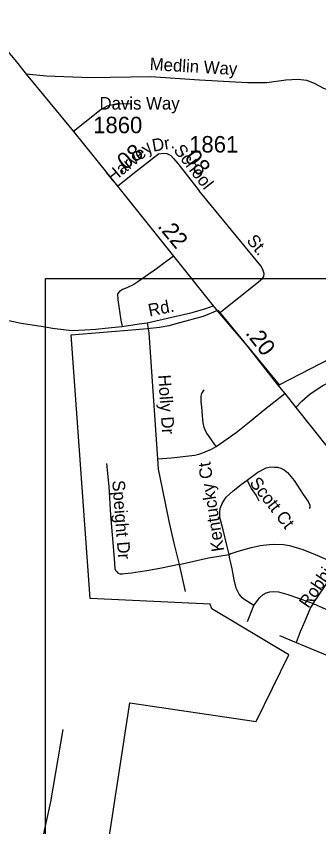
# Model space of a CAD drawing. Extents: x 2220236 to 2384410, y 720751 to 894131.
# Drawn here: x 2343156 to 2345447, y 771636 to 777782 of the extents above; entities that cross this region are included whole.
import ezdxf

# ---------------------------------------------------------------- set-up
doc = ezdxf.new("R2010")
doc.units = 0
doc.layers.add('Default', color=7, linetype='Continuous')

msp = doc.modelspace()

# ---------------------------------------------------------------- linework, layer by layer
at = {"layer": 'Default'}
for p, q in [((2344389.7, 773623.6), (2344434, 773420.9)), ((2345403.9, 773329.8), (2345596, 773614.1)), ((2344906.8, 773192.5), (2344956.4, 773314)), ((2345403.9, 773329.8), (2345639.2, 773222.6)), ((2345149.5, 773087.4), (2345275.1, 773034.6)), ((2345275.1, 773034.6), (2345513.6, 772934.3))]:
    msp.add_line(p, q, dxfattribs=at)
for points in [[(2341804.4, 778845.9), (2342310.2, 778340.1), (2342826.4, 777812.6), (2343035, 777581.8), (2343094.2, 777511.8), (2343168.2, 777423), (2343230, 777342.3), (2343589, 776908.1), (2343923.8, 776494.2)], [(2345630.2, 777258.4), (2345620.4, 777238.4), (2345598.6, 777224.1), (2345568.7, 777211.7), (2345532.7, 777215.4), (2345486.6, 777232.7), (2345416.1, 777271.9), (2345355.8, 777295.2), (2345287.6, 777302.4), (2345197.8, 777297.4), (2345054.2, 777275.5), (2344908.1, 777277.7), (2344544.1, 777297.5), (2344175.9, 777323.1), (2343715.5, 777314), (2343386, 777327.4), (2343230, 777342.3)], [(2344018.4, 777115.3), (2343941.3, 777117.9), (2343919.8, 777116.6), (2343898.4, 777112.8), (2343878.2, 777106.5), (2343844, 777100.2), (2343799.8, 777073.6), (2343589, 776908.1)], [(2343923.8, 776494.2), (2344039, 776585.6), (2344232.8, 776737.9), (2344271.4, 776742.1)], [(2344271.4, 776742.1), (2344296.7, 776740.6), (2344327, 776725), (2344347.3, 776703.2), (2344379.5, 776664.4), (2344540.9, 776457.7)], [(2343923.8, 776494.2), (2344348.1, 775961.5), (2344646.5, 775587.1)], [(2344693.3, 775530.8), (2344990.9, 775767.3), (2345021.9, 775793.8), (2345031.7, 775807.8), (2345033.5, 775827.8), (2345029.4, 775845.7), (2345023.1, 775861.6), (2345008.8, 775889.5), (2344540.9, 776457.7)], [(2344348.1, 775961.5), (2344217.4, 775865.9), (2344076.8, 775768.1), (2344046.9, 775747.9), (2343993.2, 775721.3), (2343961.4, 775710.9), (2343937.5, 775694.7), (2343923.8, 775676.5), (2343926.3, 775630.7), (2343948.1, 775478.1), (2343958.1, 775428.1)], [(2343378.3, 775794), (2349484, 775794), (2349484, 768196.9), (2343378.3, 768196.9), (2343378.3, 775794)], [(2342981.9, 775500.6), (2343192.6, 775453.8), (2343376.8, 775426.1), (2343430.4, 775416.8), (2343533, 775404.2), (2343578.5, 775398.4), (2343674.3, 775403.5), (2343758.6, 775408), (2343876.8, 775420.7), (2343958.1, 775428.1), (2344087.3, 775448.4), (2344128.5, 775454.8), (2344147.5, 775457.9), (2344489.2, 775535.3), (2344592.8, 775566.5), (2344646.5, 775587.1)], [(2343849, 771489.4), (2344016, 772575.4), (2344973, 772434.1), (2345219.5, 772939.7), (2344636.2, 773289), (2344625.5, 773325.3), (2343715, 773366.2), (2343571, 775366.8), (2344060.8, 775407.1), (2344146.2, 775414.6), (2344242, 775423.4), (2344314.8, 775435.6), (2344395.5, 775459.8), (2344444, 775471.9), (2344516.8, 775492.2), (2344573.2, 775508.3), (2344682.5, 775552.8), (2345146, 774986.9), (2345940, 775397.1)], [(2343849, 771489.4), (2344016, 772575.4), (2344973, 772434.1), (2345219.5, 772939.7), (2344636.2, 773289), (2344625.5, 773325.3), (2343715, 773366.2), (2343571, 775366.8), (2344060.8, 775407.1), (2344146.2, 775414.6), (2344242, 775423.4), (2344314.8, 775435.6), (2344395.5, 775459.8), (2344444, 775471.9), (2344516.8, 775492.2), (2344573.2, 775508.3), (2344682.5, 775552.8), (2345146, 774986.9), (2345940, 775397.1)], [(2344646.5, 775587.1), (2344693.3, 775530.8), (2344899.1, 775288.6), (2345138.2, 774985.4), (2345190.7, 774921), (2345274.2, 774815.9), (2345887.2, 774045), (2345905.6, 774023.2), (2346151, 773713.8), (2346392.5, 773424.1), (2346602.1, 773156.1), (2346803.2, 772906.2)], [(2344147.5, 775457.9), (2344160.7, 775380.7), (2344226.6, 774425.1)], [(2345274.2, 774815.9), (2345318.9, 774862.3), (2345382.3, 774917.8), (2345478.8, 774981.1), (2345543.7, 775014.4), (2345578.5, 775030.3)], [(2344669.9, 774518.6), (2344635.1, 774569.3), (2344593.9, 774627.9), (2344578.1, 774662.8), (2344571.7, 774699.2), (2344565.4, 774753), (2344560.7, 774821.2), (2344555.9, 774857.6), (2344555.9, 774876.6), (2344555.9, 774901.9), (2344560.7, 774921), (2344578.1, 774947.9)], [(2344669.9, 774518.6), (2344728.5, 774559.8), (2344821.9, 774626.3), (2344921.6, 774705.5), (2345035.6, 774800.6), (2345190.7, 774921)], [(2344226.6, 774425.1), (2344332.7, 774433.1), (2344440.4, 774445.7), (2344508.4, 774453.7), (2344538.5, 774461.6), (2344568.6, 774471.1), (2344603.4, 774486.9), (2344635.1, 774498), (2344669.9, 774518.6)], [(2344389.7, 773623.6), (2344255.6, 773596.2), (2344161.2, 773578.7), (2344096.6, 773568.2), (2344058.2, 773563), (2344030.2, 773559.5), (2344004, 773556), (2343977.8, 773554.2), (2343960.3, 773552.5), (2343948.1, 773552.5), (2343942.9, 773552.5), (2343930.6, 773557.7), (2343925.4, 773563), (2343916.6, 773568.2), (2343913.2, 773575.2), (2343904.4, 773590.9), (2343899.2, 773669.6), (2343873, 773998.3), (2343859, 774215), (2343841.5, 774391.6)], [(2344226.6, 774425.1), (2344229.8, 774346.7), (2344259.9, 774201), (2344313.7, 773941.2), (2344348.5, 773786), (2344389.7, 773623.6)], [(2344905.8, 774263.6), (2344986.5, 774323.8), (2345049.8, 774357), (2345083.1, 774366.5), (2345108.4, 774363.4), (2345135.3, 774363.4), (2345160.6, 774355.5), (2345184.4, 774342.8), (2345211.3, 774322.2), (2345260.4, 774262), (2345328.4, 774154.3), (2345368, 774103.6), (2345380.7, 774073.5), (2345380.7, 774057.7), (2345374.3, 774049.7)], [(2344768, 773701.2), (2344750.6, 773770.9), (2344723.7, 773886.6), (2344698.4, 773980), (2344696.8, 774019.6), (2344701.6, 774048.2), (2344717.4, 774092.5), (2344745.9, 774135.3), (2344798.1, 774182.8), (2344858.3, 774231.9), (2344905.8, 774263.6)], [(2344905.8, 774263.6), (2344935.8, 774201.8), (2344972.2, 774147.9), (2344994.4, 774108.3)], [(2344768, 773701.2), (2344780.6, 773707.4), (2344790.2, 773711.5), (2344820.3, 773721), (2344870.9, 773736.9), (2344937.4, 773752.7), (2345002.3, 773767.8), (2345072, 773775.7), (2345110, 773778.9), (2345181.2, 773775.7), (2345225.5, 773769.4), (2345326.8, 773738.5), (2345418.7, 773701.2), (2345491.5, 773671.2), (2345596, 773614.1)], [(2344389.7, 773623.6), (2344612.9, 773674.3), (2344768, 773701.2)], [(2344956.4, 773314), (2344886.8, 773356.2), (2344867.8, 773371), (2344859.5, 773382.7), (2344845.2, 773400.5), (2344822.8, 773444.2), (2344805.5, 773509.8), (2344799.2, 773552.1), (2344790.7, 773592.2), (2344779.1, 773648.2), (2344770.7, 773677.8), (2344768, 773701.2)], [(2344956.4, 773314), (2344998.6, 773372), (2345026.1, 773397.4), (2345049.3, 773410.1), (2345076.7, 773417.4), (2345105.2, 773420.6), (2345142.2, 773416.4), (2345213.9, 773397.4), (2345294.1, 773368.9), (2345403.9, 773329.8)], [(2345403.9, 773329.8), (2345383.8, 773298.6), (2345340.6, 773194.1), (2345305.7, 773114.9), (2345275.1, 773034.6)], [(2343353.1, 771527.4), (2343417.6, 771824.9), (2343510.8, 772374.7)]]:
    msp.add_lwpolyline(points, dxfattribs=at)

# ---------------------------------------------------------------- texts
for s, height, rotation, p in [('Medlin Way', 95, 356.65591, (2344164.6, 777373.7)), ('Dr.', 95, 9.78554, (2344193.1, 776754.1)), ('Harvey', 95, 39.51181, (2343886.4, 776513.1)), ('.08', 125, 38.16778, (2343945.2, 776582.5)), ('School', 95, 307.98469, (2344342.7, 776764.8)), ('.08', 125, 307.98469, (2344395.3, 776745.3)), ('.22', 125, 309.59889, (2344221.5, 776187.7)), ('St.', 95, 309.4766, (2344895.4, 776078.8)), ('Rd.', 95, 11.22828, (2344164.8, 775504.4)), ('.20', 125, 308.07937, (2344886.5, 775378)), ('Holly Dr', 95, 273.93898, (2344230.6, 775060.6)), ('Kentucky Ct', 95, 98.87654, (2344730.9, 773730.2)), ('Speight Dr', 95, 274.41809, (2343882.6, 774260.4)), ('Scott Ct', 95, 307.94302, (2344918.3, 774242.1)), ('Robbins Ave', 95, 55.45031, (2345368.2, 773287.6))]:
    msp.add_text(s, height=height, rotation=rotation, dxfattribs=at).set_placement(p)
for s, height, p in [('Davis Way', 95, (2343786.5, 777074)), ('1860', 125, (2343738.6, 776894.6)), ('1861', 125, (2344465.6, 776748.1))]:
    msp.add_text(s, height=height, dxfattribs=at).set_placement(p)

doc.saveas('drawing.dxf')
